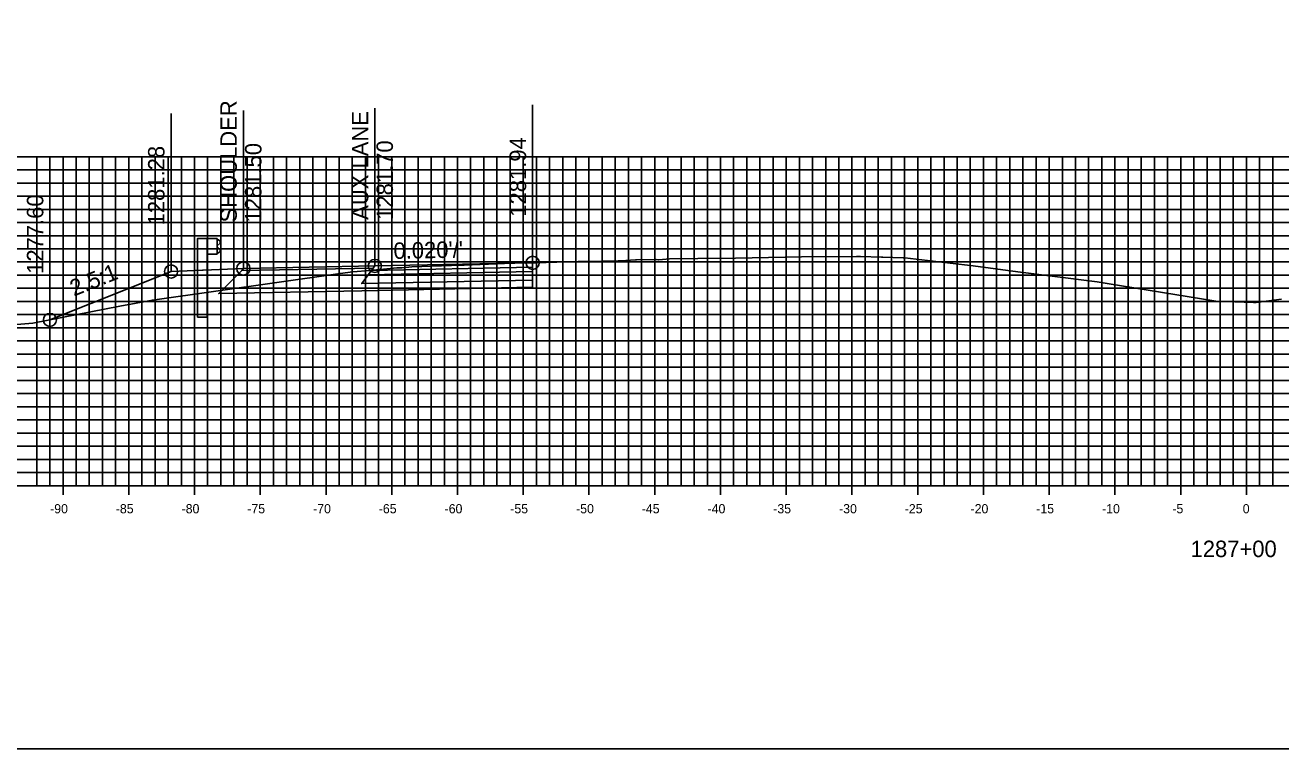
# Model space of a CAD drawing. Extents: x 674939 to 678919, y 750652 to 765176.
# Drawn here: x 678655.6 to 678751.2, y 763346.3 to 763401.3 of the extents above; entities that cross this region are included whole.
import ezdxf

# ---------------------------------------------------------------- set-up
doc = ezdxf.new("R2010")
doc.units = 0
for name, color, linetype in [('Level 10', 7, 'Continuous'), ('Level 16', 7, 'Continuous'), ('Level 18', 7, 'Continuous'), ('Level 19', 7, 'Continuous'), ('Level 20', 7, 'Continuous'), ('Level 22', 7, 'Continuous'), ('Level 23', 7, 'Continuous'), ('Level 32', 7, 'Continuous'), ('Level 4', 7, 'Continuous'), ('Level 8', 7, 'Continuous'), ('Level 9', 7, 'Continuous')]:
    doc.layers.add(name, color=color, linetype=linetype)

msp = doc.modelspace()

# ---------------------------------------------------------------- linework, layer by layer
at = {"layer": 'Level 10'}
msp.add_lwpolyline([(678650.697, 763378.193), (678656.231, 763378.631), (678662.849, 763379.92), (678665.332, 763380.399), (678679.622, 763382.401), (678680.572, 763382.538), (678681.858, 763382.653), (678683.911, 763382.833), (678684.201, 763382.833), (678684.29, 763382.843), (678684.829, 763382.901), (678685.07, 763382.912), (678688.849, 763383.047), (678689.05, 763383.055), (678692.108, 763383.183), (678692.45, 763383.193), (678694.086, 763383.226), (678694.249, 763383.23), (678694.412, 763383.234), (678694.471, 763383.236), (678697.708, 763383.318), (678698.232, 763383.333), (678700.749, 763383.368), (678700.971, 763383.369), (678702.05, 763383.44), (678702.071, 763383.438), (678702.111, 763383.446), (678703.55, 763383.476), (678703.631, 763383.473), (678703.81, 763383.454), (678703.85, 763383.461), (678704.39, 763383.51), (678704.653, 763383.517), (678706.81, 763383.557), (678709.686, 763383.574), (678713.459, 763383.664), (678714.696, 763383.68), (678718.869, 763383.702), (678718.891, 763383.702), (678719.03, 763383.703), (678719.173, 763383.698), (678720.79, 763383.65), (678720.871, 763383.651), (678722.419, 763383.608), (678722.553, 763383.601), (678725.988, 763383.193), (678727.756, 763382.986), (678731.137, 763382.549), (678737.189, 763381.769), (678738.082, 763381.63), (678746.215, 763380.31), (678749.063, 763380.214), (678749.27, 763380.204), (678751.205, 763380.461)], dxfattribs=at)
at = {"layer": 'Level 16'}
msp.add_lwpolyline([(678666.749, 763382.57), (678666.749, 763382.57), (678657.536, 763378.885)], dxfattribs=at)
at = {"layer": 'Level 18'}
for points in [[(678657.536, 763378.885), (678666.749, 763382.57), (678672.249, 763382.79), (678682.249, 763382.99), (678694.249, 763383.23)], [(678672.249, 763382.79), (678666.749, 763382.57)], [(678672.249, 763382.79), (678682.249, 763382.99), (678694.249, 763383.23)]]:
    msp.add_lwpolyline(points, dxfattribs=at)
for points in [[(678682.249, 763382.99), (678672.249, 763382.79), (678672.129, 763382.633), (678682.131, 763382.83)], [(678694.249, 763383.23), (678694.249, 763382.9), (678681.999, 763382.65), (678682.249, 763382.99)]]:
    msp.add_lwpolyline(points, close=True, dxfattribs=at)
at = {"layer": 'Level 19'}
for points in [[(678694.249, 763382.9), (678694.249, 763382.57), (678681.749, 763382.315), (678681.999, 763382.65)], [(678694.249, 763382.57), (678694.249, 763381.91), (678681.249, 763381.645), (678681.749, 763382.315)]]:
    msp.add_lwpolyline(points, close=True, dxfattribs=at)
msp.add_lwpolyline([(678694.249, 763381.91), (678694.249, 763381.37), (678681.249, 763381.105), (678670.374, 763380.884), (678672.129, 763382.633)], dxfattribs=at)
at = {"layer": 'Level 20'}
for p, q in [((678598.533, 763391.288), (678898.533, 763391.288)), ((678656.533, 763366.288), (678656.533, 763391.288)), ((678657.533, 763366.288), (678657.533, 763391.288)), ((678658.533, 763366.288), (678658.533, 763391.288)), ((678659.533, 763366.288), (678659.533, 763391.288)), ((678660.533, 763366.288), (678660.533, 763391.288)), ((678661.533, 763366.288), (678661.533, 763391.288)), ((678662.533, 763366.288), (678662.533, 763391.288)), ((678663.533, 763366.288), (678663.533, 763391.288)), ((678664.533, 763366.288), (678664.533, 763391.288)), ((678665.533, 763366.288), (678665.533, 763391.288)), ((678666.533, 763366.288), (678666.533, 763391.288)), ((678667.533, 763366.288), (678667.533, 763391.288)), ((678668.533, 763366.288), (678668.533, 763391.288)), ((678669.533, 763366.288), (678669.533, 763391.288)), ((678670.533, 763366.288), (678670.533, 763391.288)), ((678671.533, 763366.288), (678671.533, 763391.288)), ((678672.533, 763366.288), (678672.533, 763391.288)), ((678673.533, 763366.288), (678673.533, 763391.288)), ((678674.533, 763366.288), (678674.533, 763391.288)), ((678675.533, 763366.288), (678675.533, 763391.288)), ((678676.533, 763366.288), (678676.533, 763391.288)), ((678677.533, 763366.288), (678677.533, 763391.288)), ((678678.533, 763366.288), (678678.533, 763391.288)), ((678679.533, 763366.288), (678679.533, 763391.288)), ((678680.533, 763366.288), (678680.533, 763391.288)), ((678681.533, 763366.288), (678681.533, 763391.288)), ((678682.533, 763366.288), (678682.533, 763391.288)), ((678683.533, 763366.288), (678683.533, 763391.288)), ((678684.533, 763366.288), (678684.533, 763391.288)), ((678685.533, 763366.288), (678685.533, 763391.288)), ((678686.533, 763366.288), (678686.533, 763391.288)), ((678687.533, 763366.288), (678687.533, 763391.288)), ((678688.533, 763366.288), (678688.533, 763391.288)), ((678689.533, 763366.288), (678689.533, 763391.288)), ((678690.533, 763366.288), (678690.533, 763391.288)), ((678691.533, 763366.288), (678691.533, 763391.288)), ((678692.533, 763366.288), (678692.533, 763391.288)), ((678693.533, 763366.288), (678693.533, 763391.288)), ((678694.533, 763366.288), (678694.533, 763391.288)), ((678695.533, 763366.288), (678695.533, 763391.288)), ((678696.533, 763366.288), (678696.533, 763391.288)), ((678697.533, 763366.288), (678697.533, 763391.288)), ((678698.533, 763366.288), (678698.533, 763391.288)), ((678699.533, 763366.288), (678699.533, 763391.288)), ((678700.533, 763366.288), (678700.533, 763391.288)), ((678701.533, 763366.288), (678701.533, 763391.288)), ((678702.533, 763366.288), (678702.533, 763391.288)), ((678703.533, 763366.288), (678703.533, 763391.288)), ((678704.533, 763366.288), (678704.533, 763391.288)), ((678705.533, 763366.288), (678705.533, 763391.288)), ((678706.533, 763366.288), (678706.533, 763391.288)), ((678707.533, 763366.288), (678707.533, 763391.288)), ((678708.533, 763366.288), (678708.533, 763391.288)), ((678709.533, 763366.288), (678709.533, 763391.288)), ((678710.533, 763366.288), (678710.533, 763391.288)), ((678711.533, 763366.288), (678711.533, 763391.288)), ((678712.533, 763366.288), (678712.533, 763391.288)), ((678713.533, 763366.288), (678713.533, 763391.288)), ((678714.533, 763366.288), (678714.533, 763391.288)), ((678715.533, 763366.288), (678715.533, 763391.288)), ((678716.533, 763366.288), (678716.533, 763391.288)), ((678717.533, 763366.288), (678717.533, 763391.288)), ((678718.533, 763366.288), (678718.533, 763391.288)), ((678719.533, 763366.288), (678719.533, 763391.288)), ((678720.533, 763366.288), (678720.533, 763391.288)), ((678721.533, 763366.288), (678721.533, 763391.288)), ((678722.533, 763366.288), (678722.533, 763391.288)), ((678723.533, 763366.288), (678723.533, 763391.288)), ((678724.533, 763366.288), (678724.533, 763391.288)), ((678725.533, 763366.288), (678725.533, 763391.288)), ((678726.533, 763366.288), (678726.533, 763391.288)), ((678727.533, 763366.288), (678727.533, 763391.288)), ((678728.533, 763366.288), (678728.533, 763391.288)), ((678729.533, 763366.288), (678729.533, 763391.288)), ((678730.533, 763366.288), (678730.533, 763391.288)), ((678731.533, 763366.288), (678731.533, 763391.288)), ((678732.533, 763366.288), (678732.533, 763391.288)), ((678733.533, 763366.288), (678733.533, 763391.288)), ((678734.533, 763366.288), (678734.533, 763391.288)), ((678735.533, 763366.288), (678735.533, 763391.288)), ((678736.533, 763366.288), (678736.533, 763391.288)), ((678737.533, 763366.288), (678737.533, 763391.288)), ((678738.533, 763366.288), (678738.533, 763391.288)), ((678739.533, 763366.288), (678739.533, 763391.288)), ((678740.533, 763366.288), (678740.533, 763391.288)), ((678741.533, 763366.288), (678741.533, 763391.288)), ((678742.533, 763366.288), (678742.533, 763391.288)), ((678743.533, 763366.288), (678743.533, 763391.288)), ((678744.533, 763366.288), (678744.533, 763391.288)), ((678745.533, 763366.288), (678745.533, 763391.288)), ((678746.533, 763366.288), (678746.533, 763391.288)), ((678747.533, 763366.288), (678747.533, 763391.288)), ((678748.533, 763366.288), (678748.533, 763391.288)), ((678749.533, 763366.288), (678749.533, 763391.288)), ((678750.533, 763366.288), (678750.533, 763391.288)), ((678598.533, 763390.288), (678898.533, 763390.288)), ((678598.533, 763389.288), (678898.533, 763389.288)), ((678598.533, 763388.288), (678898.533, 763388.288)), ((678598.533, 763387.288), (678898.533, 763387.288)), ((678598.533, 763386.288), (678898.533, 763386.288)), ((678598.533, 763385.288), (678898.533, 763385.288)), ((678598.533, 763384.288), (678898.533, 763384.288)), ((678598.533, 763383.288), (678898.533, 763383.288)), ((678598.533, 763382.288), (678898.533, 763382.288)), ((678598.533, 763381.288), (678898.533, 763381.288)), ((678598.533, 763380.288), (678898.533, 763380.288)), ((678598.533, 763379.288), (678898.533, 763379.288)), ((678598.533, 763378.288), (678898.533, 763378.288)), ((678598.533, 763377.288), (678898.533, 763377.288)), ((678598.533, 763376.288), (678898.533, 763376.288)), ((678598.533, 763375.288), (678898.533, 763375.288)), ((678598.533, 763374.288), (678898.533, 763374.288)), ((678598.533, 763373.288), (678898.533, 763373.288)), ((678598.533, 763372.288), (678898.533, 763372.288)), ((678598.533, 763371.288), (678898.533, 763371.288)), ((678598.533, 763370.288), (678898.533, 763370.288)), ((678598.533, 763369.288), (678898.533, 763369.288)), ((678598.533, 763368.288), (678898.533, 763368.288)), ((678598.533, 763367.288), (678898.533, 763367.288)), ((678598.533, 763366.288), (678898.533, 763366.288))]:
    msp.add_line(p, q, dxfattribs=at)
at = {"layer": 'Level 23'}
for p, q in [((678694.249, 763383.23), (678694.249, 763395.23)), ((678666.749, 763382.57), (678666.749, 763394.57)), ((678672.249, 763382.79), (678672.249, 763394.79)), ((678682.249, 763382.99), (678682.249, 763394.99)), ((678657.536, 763378.885), (678657.536, 763390.885))]:
    msp.add_line(p, q, dxfattribs=at)
at = {"layer": 'Level 32'}
for points in [[(678669.499, 763385.07), (678668.749, 763385.07), (678668.749, 763382.65), (678669.499, 763382.68)], [(678670.249, 763385.07), (678669.499, 763385.07), (678669.499, 763383.889), (678670.249, 763383.889)], [(678670.249, 763384.991), (678670.347, 763384.97), (678670.49, 763384.87), (678670.49, 763384.726), (678670.262, 763384.525), (678670.262, 763384.434), (678670.49, 763384.233), (678670.49, 763384.09), (678670.347, 763383.99), (678670.249, 763383.968)]]:
    msp.add_lwpolyline(points, close=True, dxfattribs=at)
for points in [[(678669.499, 763379.1), (678669.499, 763382.68), (678668.749, 763382.65), (678668.749, 763379.1)], [(678669.499, 763379.1), (678668.749, 763379.1)]]:
    msp.add_lwpolyline(points, dxfattribs=at)
at = {"layer": 'Level 4'}
msp.add_lwpolyline([(678578.533, 763346.288), (678918.533, 763346.288), (678918.533, 763566.288), (678578.533, 763566.288)], close=True, dxfattribs=at)
for centre in [(678694.249, 763383.23), (678666.749, 763382.57), (678666.749, 763382.57), (678672.249, 763382.79), (678682.249, 763382.99), (678657.536, 763378.885)]:
    msp.add_circle(centre, 0.5, dxfattribs=at)
at = {"layer": 'Level 8'}
for p, q in [((678658.533, 763365.588), (678658.533, 763366.988)), ((678663.533, 763365.588), (678663.533, 763366.988)), ((678668.533, 763365.588), (678668.533, 763366.988)), ((678673.533, 763365.588), (678673.533, 763366.988)), ((678678.533, 763365.588), (678678.533, 763366.988)), ((678683.533, 763365.588), (678683.533, 763366.988)), ((678688.533, 763365.588), (678688.533, 763366.988)), ((678693.533, 763365.588), (678693.533, 763366.988)), ((678698.533, 763365.588), (678698.533, 763366.988)), ((678703.533, 763365.588), (678703.533, 763366.988)), ((678708.533, 763365.588), (678708.533, 763366.988)), ((678713.533, 763365.588), (678713.533, 763366.988)), ((678718.533, 763365.588), (678718.533, 763366.988)), ((678723.533, 763365.588), (678723.533, 763366.988)), ((678728.533, 763365.588), (678728.533, 763366.988)), ((678733.533, 763365.588), (678733.533, 763366.988)), ((678738.533, 763365.588), (678738.533, 763366.988)), ((678743.533, 763365.588), (678743.533, 763366.988)), ((678748.533, 763365.588), (678748.533, 763366.988)), ((678598.533, 763366.288), (678898.533, 763366.288))]:
    msp.add_line(p, q, dxfattribs=at)

# ---------------------------------------------------------------- texts
at = {"layer": 'Level 22'}
for s, rotation, p in [("0.020'/'", 1.14576, (678683.675, 763383.519)), ('2.5:1', 21.80141, (678659.364, 763380.655))]:
    msp.add_text(s, height=1.25, rotation=rotation, dxfattribs=at).set_placement(p)
at = {"layer": 'Level 23'}
for s, p in [('SHOULDER', (678671.749, 763386.29)), ('AUX LANE', (678681.749, 763386.49)), ('1281.50', (678673.624, 763386.29)), ('1281.70', (678683.624, 763386.49)), ('1281.94', (678693.749, 763386.73)), ('1281.28', (678666.249, 763386.07)), ('1277.60', (678657.036, 763382.385))]:
    msp.add_text(s, height=1.25, rotation=90, dxfattribs=at).set_placement(p)
at = {"layer": 'Level 9'}
for s, height, p in [('-90', 0.7, (678657.552, 763364.188)), ('-85', 0.7, (678662.546, 763364.188)), ('-80', 0.7, (678667.552, 763364.188)), ('-75', 0.7, (678672.546, 763364.188)), ('-70', 0.7, (678677.552, 763364.188)), ('-65', 0.7, (678682.546, 763364.188)), ('-60', 0.7, (678687.552, 763364.188)), ('-55', 0.7, (678692.546, 763364.188)), ('-50', 0.7, (678697.552, 763364.188)), ('-45', 0.7, (678702.546, 763364.188)), ('-40', 0.7, (678707.552, 763364.188)), ('-35', 0.7, (678712.546, 763364.188)), ('-30', 0.7, (678717.552, 763364.188)), ('-25', 0.7, (678722.546, 763364.188)), ('-20', 0.7, (678727.552, 763364.188)), ('-15', 0.7, (678732.546, 763364.188)), ('-10', 0.7, (678737.552, 763364.188)), ('-5', 0.7, (678742.896, 763364.188)), ('0', 0.7, (678748.252, 763364.188)), ('1287+00', 1.25, (678744.281, 763360.863))]:
    msp.add_text(s, height=height, dxfattribs=at).set_placement(p)

doc.saveas('drawing.dxf')
